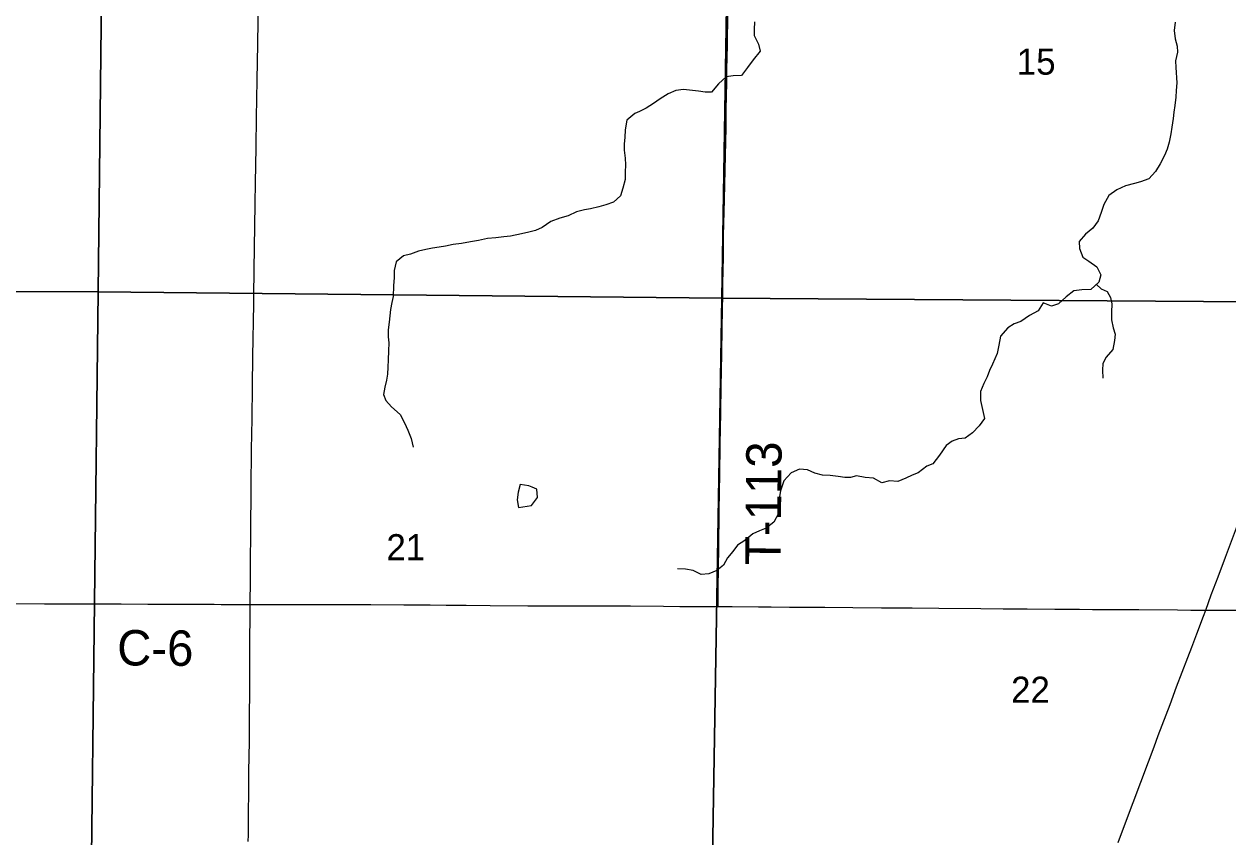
# Model space of a CAD drawing. Extents: x 0 to 34, y 0 to 22.
# Drawn here: x 3.385 to 4.352, y 15.469 to 16.121 of the extents above; entities that cross this region are included whole.
import ezdxf

# ---------------------------------------------------------------- set-up
doc = ezdxf.new("R2010")
doc.units = 0
for name, color, linetype in [('GM_X_County_Road', 7, 'Continuous'), ('GM_X_County_Road_Text', 7, 'Continuous'), ('GM_X_Minor_Lake', 7, 'Continuous'), ('GM_X_Minor_River', 7, 'Continuous'), ('GM_X_Section', 7, 'Continuous'), ('GM_X_Section_Text', 7, 'Continuous'), ('GM_X_State_Route', 7, 'Continuous'), ('GM_X_Township_Road', 7, 'Continuous'), ('GM_X_Township_Road_Text', 7, 'Continuous')]:
    doc.layers.add(name, color=color, linetype=linetype)

msp = doc.modelspace()

# ---------------------------------------------------------------- linework, layer by layer
at = {"layer": 'GM_X_County_Road'}
for points in [[(3.56705, 15.65553), (3.56708, 15.65832), (3.56721, 15.67293), (3.56731, 15.68878), (3.56753, 15.71395), (3.56784, 15.74876), (3.56804, 15.77984), (3.56848, 15.8044), (3.5689, 15.83081), (3.56922, 15.85443), (3.56997, 15.89669), (3.57019, 15.93026), (3.57033, 15.93586), (3.5705, 15.94206), (3.57103, 15.97686), (3.57133, 15.99458), (3.5715, 16.00763), (3.57164, 16.02286), (3.57212, 16.04648), (3.57266, 16.07631), (3.573, 16.10552), (3.57357, 16.14157), (3.57378, 16.15544)], [(3.37548, 15.65624), (3.40189, 15.65616), (3.41743, 15.65615), (3.44541, 15.65606), (3.45162, 15.6561), (3.46343, 15.65607), (3.48488, 15.65589), (3.50974, 15.6558), (3.53802, 15.65575), (3.54361, 15.65562), (3.54579, 15.65559), (3.55449, 15.65547), (3.56705, 15.65553)], [(3.56542, 15.46534), (3.56548, 15.47062), (3.56552, 15.47497), (3.56557, 15.47963), (3.56561, 15.48367), (3.56567, 15.48895), (3.56571, 15.49299), (3.56579, 15.50045), (3.56582, 15.50324), (3.56587, 15.50853), (3.56595, 15.51723), (3.56601, 15.52158), (3.56629, 15.54551), (3.5665, 15.56819), (3.56662, 15.58342), (3.56676, 15.60425), (3.56675, 15.62227), (3.56678, 15.63004), (3.5669, 15.64279), (3.56705, 15.65553)], [(3.56705, 15.65553), (3.57439, 15.65556), (3.60111, 15.65557), (3.62038, 15.65552), (3.63499, 15.65542), (3.6639, 15.65542), (3.69031, 15.65518), (3.71145, 15.65517), (3.72419, 15.65503), (3.74035, 15.65485), (3.75963, 15.65475), (3.78977, 15.65452), (3.82055, 15.65444), (3.84821, 15.65438), (3.86158, 15.65446), (3.87214, 15.65443), (3.89887, 15.65411), (3.91192, 15.65401), (3.93586, 15.65398), (3.94256, 15.65395)], [(3.94256, 15.65395), (3.95388, 15.6539), (3.97501, 15.65371), (3.98527, 15.65361), (3.99988, 15.6534), (4.01169, 15.65334), (4.02816, 15.65324), (4.05085, 15.653), (4.07385, 15.65292), (4.09841, 15.65278), (4.11985, 15.6526), (4.15342, 15.65222), (4.17145, 15.65213), (4.19072, 15.65206), (4.21278, 15.65189), (4.23267, 15.65168), (4.24324, 15.65159), (4.25785, 15.65152), (4.28022, 15.65139), (4.3113, 15.65118), (4.32218, 15.65104), (4.334, 15.65096)], [(4.334, 15.65096), (4.33897, 15.65093), (4.34798, 15.65091), (4.35886, 15.65091), (4.37999, 15.65082), (4.41014, 15.65064), (4.42475, 15.65066), (4.44681, 15.65047), (4.4527, 15.65034), (4.46015, 15.65024), (4.48074, 15.65008), (4.51155, 15.64958), (4.51995, 15.6494), (4.52679, 15.64931), (4.53517, 15.64932), (4.54973, 15.64943), (4.55654, 15.64935), (4.55996, 15.64932), (4.5718, 15.64925)]]:
    msp.add_lwpolyline(points, dxfattribs=at)
at = {"layer": 'GM_X_Minor_Lake'}
for points in [[(3.79338, 15.74958), (3.79075, 15.75078), (3.78375, 15.75192), (3.78205, 15.74566), (3.78129, 15.7394), (3.78224, 15.73334)], [(3.78224, 15.73334), (3.79283, 15.73486), (3.79756, 15.7413), (3.79699, 15.74794), (3.79338, 15.74958)]]:
    msp.add_lwpolyline(points, dxfattribs=at)
at = {"layer": 'GM_X_Minor_River'}
for points in [[(3.97173, 16.12314), (3.97149, 16.11688), (3.97146, 16.11214), (3.97501, 16.10509), (3.97649, 16.09958), (3.97075, 16.0926), (3.96615, 16.08638), (3.96136, 16.08015), (3.95472, 16.07982), (3.94902, 16.07911), (3.94291, 16.07346), (3.93736, 16.06667), (3.93223, 16.06671), (3.92693, 16.06751), (3.922, 16.06792), (3.91479, 16.06874), (3.90872, 16.06802), (3.90244, 16.06541), (3.89596, 16.06129), (3.89081, 16.05753), (3.8849, 16.05378), (3.87936, 16.05112)], [(4.30945, 16.12289), (4.30883, 16.11625), (4.30954, 16.10961), (4.3112, 16.10352), (4.31136, 16.09878), (4.30979, 16.09177), (4.30994, 16.08646), (4.3108, 16.07412), (4.31037, 16.06805), (4.31014, 16.06274), (4.30915, 16.05611), (4.30854, 16.05061), (4.30793, 16.04549), (4.30674, 16.03848), (4.30595, 16.03318), (4.30476, 16.02655), (4.30301, 16.02087), (4.30089, 16.01576), (4.29742, 16.00914), (4.29377, 16.00291), (4.28842, 15.99726), (4.28157, 15.99465), (4.27682, 15.99336), (4.26959, 15.99152), (4.26255, 15.98835), (4.25626, 15.98384), (4.25222, 15.97666), (4.25009, 15.97004), (4.24776, 15.96341), (4.24336, 15.95756), (4.23763, 15.95267), (4.23246, 15.94683), (4.2328, 15.94114), (4.23541, 15.93429), (4.24032, 15.93103), (4.24674, 15.92661), (4.24972, 15.92014), (4.24835, 15.91408), (4.24186, 15.90844), (4.23465, 15.90792), (4.22819, 15.90721), (4.22189, 15.90232), (4.21578, 15.89687), (4.21027, 15.89501), (4.20346, 15.89753)], [(3.87936, 16.05112), (3.87581, 16.04962), (3.86938, 16.04412), (3.86787, 16.03634), (3.86768, 16.03028), (3.86711, 16.02516), (3.8673, 16.02023), (3.86787, 16.01378), (3.86825, 16.00828), (3.86787, 16.0024), (3.86787, 15.99653), (3.86617, 15.9897), (3.86428, 15.98344), (3.85861, 15.97851), (3.85237, 15.97624), (3.84688, 15.97453), (3.84027, 15.97301), (3.83535, 15.97225), (3.82892, 15.97054), (3.8223, 15.96731), (3.81549, 15.9656), (3.80831, 15.96276), (3.80131, 15.95802), (3.79602, 15.95574), (3.79053, 15.95441), (3.78486, 15.95289), (3.77597, 15.95118), (3.77049, 15.95061), (3.76425, 15.94966), (3.75744, 15.94928), (3.75025, 15.94776), (3.74382, 15.94662), (3.73664, 15.94529), (3.73002, 15.94453), (3.72378, 15.9432), (3.71867, 15.94225), (3.71319, 15.94149), (3.70789, 15.94054), (3.70203, 15.93921), (3.6956, 15.93674), (3.69012, 15.93541), (3.68407, 15.93048), (3.68255, 15.92347), (3.68255, 15.91797), (3.68199, 15.91114), (3.68161, 15.9028), (3.68067, 15.89787), (3.67972, 15.89218), (3.67916, 15.88725), (3.6784, 15.88213), (3.67764, 15.87607), (3.67783, 15.87038), (3.67821, 15.86545), (3.67802, 15.859), (3.67784, 15.8518), (3.67746, 15.84592), (3.67727, 15.84042), (3.67633, 15.83549), (3.675, 15.8298), (3.67406, 15.82412), (3.67595, 15.81919), (3.6803, 15.81407), (3.6873, 15.80801), (3.69089, 15.80118), (3.69354, 15.7953), (3.69619, 15.78867), (3.69789, 15.78184)], [(4.24622, 15.91222), (4.25002, 15.90894), (4.25494, 15.90682), (4.25756, 15.90187), (4.25866, 15.89693), (4.25842, 15.8901), (4.25838, 15.88403), (4.25966, 15.87757), (4.26133, 15.87243), (4.26091, 15.86731), (4.25934, 15.86011), (4.25399, 15.85389), (4.25148, 15.84898), (4.25125, 15.84348), (4.2514, 15.83703)], [(4.20346, 15.89753), (4.19962, 15.8913), (4.19257, 15.88737), (4.18551, 15.88267), (4.18038, 15.88063), (4.17523, 15.87744), (4.1693, 15.87084), (4.16792, 15.86364), (4.16654, 15.85682), (4.16288, 15.84831), (4.16056, 15.8434), (4.15863, 15.83829), (4.15594, 15.833), (4.15323, 15.82638), (4.15318, 15.81917), (4.15484, 15.81213), (4.15649, 15.80491), (4.15208, 15.79887), (4.14692, 15.79322), (4.14101, 15.7889), (4.13569, 15.78837), (4.13055, 15.78651), (4.1256, 15.78313), (4.12042, 15.77539), (4.11487, 15.76842), (4.11011, 15.76655), (4.10324, 15.76129), (4.09848, 15.75924), (4.09334, 15.757), (4.08687, 15.75421), (4.08024, 15.75463), (4.07415, 15.75316), (4.06735, 15.75701), (4.06071, 15.75744), (4.0537, 15.75882), (4.04895, 15.75752), (4.04421, 15.75737), (4.0389, 15.75817), (4.03265, 15.75916), (4.02639, 15.7594), (4.02033, 15.76096), (4.01428, 15.76367), (4.00783, 15.76409), (4.00117, 15.7613), (3.99543, 15.75489), (3.99271, 15.74675), (3.99172, 15.74069), (3.99149, 15.73519), (3.99107, 15.72855), (3.98722, 15.72156), (3.9813, 15.71667), (3.97579, 15.71462), (3.97046, 15.7122), (3.96416, 15.70693), (3.95825, 15.70318), (3.95442, 15.69809), (3.95021, 15.69299), (3.94694, 15.68695), (3.94159, 15.68281), (3.93513, 15.68021), (3.92905, 15.67968), (3.92262, 15.68277), (3.91637, 15.68395), (3.90992, 15.68419)]]:
    msp.add_lwpolyline(points, dxfattribs=at)
at = {"layer": 'GM_X_Section'}
for points in [[(2.94559, 16.40739), (3.45049, 16.40627), (3.44486, 15.90652), (2.94053, 15.90764)], [(3.45049, 16.40627), (3.95367, 16.40288), (3.94571, 15.90144), (3.44486, 15.90652)], [(4.44567, 16.39783), (4.44832, 15.89782), (3.94571, 15.90144), (3.95367, 16.40288)], [(2.94053, 15.90764), (3.44486, 15.90652), (3.43905, 15.40792), (2.93472, 15.4081)], [(3.44486, 15.90652), (3.94571, 15.90144), (3.9374, 15.40436), (3.43905, 15.40792)], [(3.94571, 15.90144), (4.44832, 15.89782), (4.4457, 15.40203), (3.9374, 15.40436)]]:
    msp.add_lwpolyline(points, close=True, dxfattribs=at)
at = {"layer": 'GM_X_State_Route'}
for points in [[(4.334, 15.65096), (4.33853, 15.66317), (4.34403, 15.6777), (4.34992, 15.69342), (4.36032, 15.72138)], [(4.26369, 15.46453), (4.27133, 15.48457), (4.27579, 15.49651), (4.28817, 15.52937), (4.29257, 15.54133), (4.29595, 15.55035), (4.30537, 15.57536), (4.31067, 15.58931), (4.31978, 15.61311), (4.32281, 15.62127), (4.32685, 15.63203), (4.33226, 15.64627), (4.334, 15.65096)]]:
    msp.add_lwpolyline(points, dxfattribs=at)
at = {"layer": 'GM_X_Township_Road'}
msp.add_lwpolyline([(3.94256, 15.65395), (3.94257, 15.65625), (3.94263, 15.66837), (3.94296, 15.68515), (3.94318, 15.701), (3.94325, 15.71032), (3.94337, 15.7212), (3.94356, 15.73487), (3.94368, 15.7417), (3.94379, 15.74761), (3.94386, 15.75818), (3.94421, 15.78521), (3.94439, 15.79546), (3.94465, 15.81038), (3.94507, 15.83026), (3.94551, 15.85668), (3.94593, 15.87781), (3.94636, 15.90454), (3.94651, 15.91292), (3.94681, 15.93437), (3.94705, 15.95146), (3.94763, 15.98067), (3.94841, 16.01578), (3.94893, 16.03815), (3.94916, 16.05307), (3.94954, 16.0742), (3.94973, 16.08507), (3.95002, 16.10403), (3.95045, 16.13014)], dxfattribs=at)

# ---------------------------------------------------------------- texts
at = {"layer": 'GM_X_County_Road_Text'}
msp.add_text('C-6', height=0.028409, rotation=359.5396, dxfattribs=at).set_placement((3.46008, 15.60669))
at = {"layer": 'GM_X_Section_Text'}
for s, p in [('15', (4.18237, 16.08072)), ('21', (3.67633, 15.69103)), ('22', (4.17779, 15.57665))]:
    msp.add_text(s, height=0.020928, rotation=0.00001, dxfattribs=at).set_placement(p)
at = {"layer": 'GM_X_Township_Road_Text'}
msp.add_text('T-113', height=0.028409, rotation=89.44287, dxfattribs=at).set_placement((3.99272, 15.68698))

doc.saveas('drawing.dxf')
